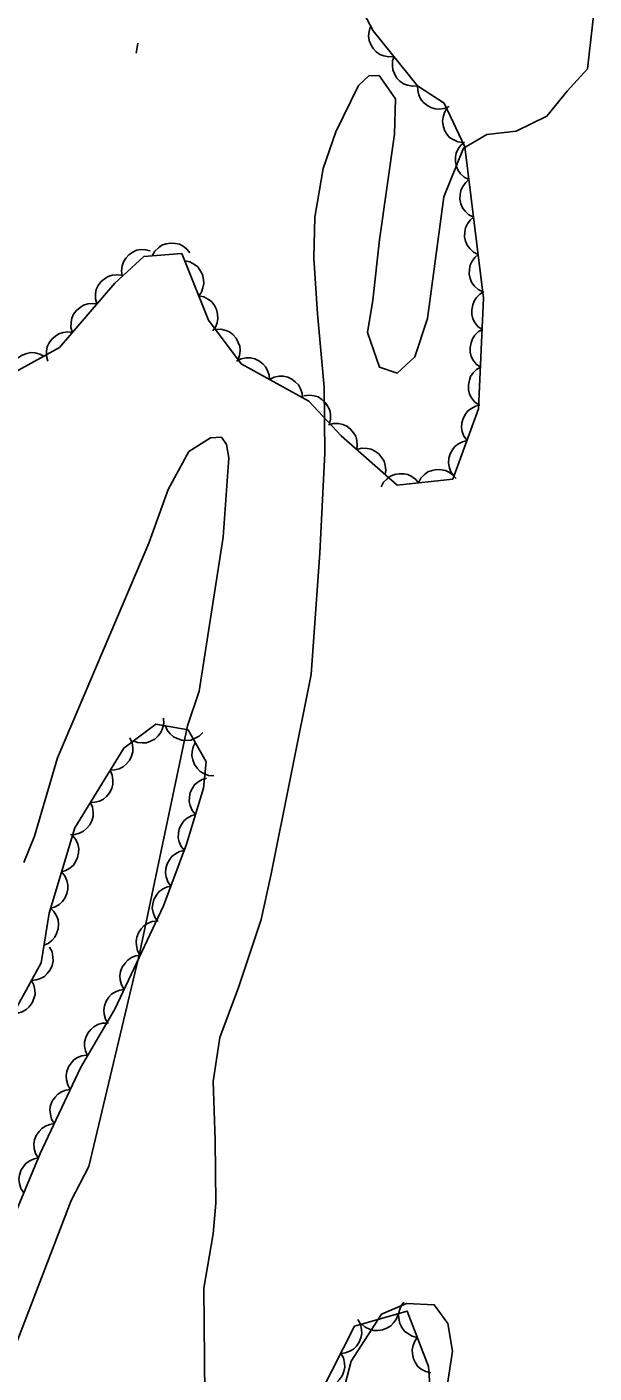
# Model space of a CAD drawing. Extents: x 282461 to 284471, y 5554090 to 5557646.
# Drawn here: x 283624.2 to 283669.2, y 5555319.8 to 5555426.5 of the extents above; entities that cross this region are included whole.
import ezdxf

# ---------------------------------------------------------------- set-up
doc = ezdxf.new("R2010")
doc.units = 0
for name, color, linetype in [('Niveau 1', 7, 'Continuous'), ('Niveau 2', 7, 'Continuous'), ('Niveau 3', 7, 'Continuous'), ('Niveau 44', 7, 'Continuous')]:
    doc.layers.add(name, color=color, linetype=linetype)

msp = doc.modelspace()

# ---------------------------------------------------------------- linework, layer by layer
at = {"layer": 'Niveau 1'}
for points in [[(283669.21, 5555427.8), (283668.69, 5555423.15), (283667.08, 5555421.39), (283665.47, 5555419.4), (283663.04, 5555418.21), (283660.71, 5555417.95), (283658.86, 5555416.88), (283657.28, 5555413.03), (283655.99, 5555403.38), (283654.98, 5555400.35), (283653.6, 5555399.06), (283652.19, 5555399.51), (283651.23, 5555402.28), (283651.67, 5555404.84), (283652.19, 5555409.61), (283653.38, 5555417.98), (283653.46, 5555420.77), (283652.16, 5555422.62), (283651.35, 5555422.61), (283650.52, 5555421.85), (283648.72, 5555418.16), (283647.71, 5555415.25), (283647.05, 5555411.41), (283646.97, 5555408.16), (283647.26, 5555403.75), (283647.79, 5555397.95), (283647.85, 5555392.72), (283647.47, 5555384.82), (283646.77, 5555375.18), (283643.58, 5555359.24), (283642.8, 5555355.75), (283641, 5555350.38), (283639.53, 5555346.42), (283638.99, 5555342.93), (283639.16, 5555338.29), (283639.22, 5555333.3)], [(283639.22, 5555333.3), (283639.01, 5555330.86), (283638.25, 5555326.56), (283638.35, 5555318.08)], [(283647.72, 5555312.26), (283649.95, 5555320.76), (283652.35, 5555324.5), (283654.32, 5555325.34), (283656.53, 5555325.24), (283657.6, 5555323.75), (283657.97, 5555321.55), (283657.54, 5555318.64)]]:
    msp.add_lwpolyline(points, dxfattribs=at)
at = {"layer": 'Niveau 2'}
msp.add_lwpolyline([(283621.4, 5555317.04), (283627.73, 5555333.5), (283629.15, 5555336.19), (283633.18, 5555353.18), (283636.96, 5555371.1), (283637.89, 5555373.86), (283639.78, 5555386.05), (283640.25, 5555392.34), (283640.06, 5555393.39), (283639.65, 5555393.97), (283638.78, 5555393.92), (283637.08, 5555392.83), (283635.43, 5555389.82), (283633.89, 5555385.59), (283626.64, 5555368.58), (283624.83, 5555362.37), (283623.98, 5555360.27)], dxfattribs=at)
at = {"layer": 'Niveau 3'}
msp.add_line((283632.9, 5555424.39), (283633.02, 5555425.18), dxfattribs=at)
at = {"layer": 'Niveau 44'}
for points in [[(283655.21, 5555421.81), (283651.69, 5555426.18), (283647.92, 5555433.32), (283642.09, 5555436.97), (283636.05, 5555437.4), (283631.39, 5555439.22), (283627.67, 5555441.04), (283624.19, 5555439.86)], [(283653.34, 5555424.14), (283652.92, 5555424.1), (283652.53, 5555424.19), (283652.22, 5555424.3), (283651.93, 5555424.51), (283651.68, 5555424.77), (283651.49, 5555425.1), (283651.36, 5555425.4), (283651.33, 5555425.75), (283651.36, 5555426.12), (283651.46, 5555426.46)], [(283655.21, 5555421.81), (283654.8, 5555421.78), (283654.4, 5555421.86), (283654.09, 5555421.97), (283653.81, 5555422.18), (283653.55, 5555422.44), (283653.37, 5555422.78), (283653.24, 5555423.08), (283653.21, 5555423.43), (283653.23, 5555423.79), (283653.34, 5555424.14)], [(283621.28, 5555398.05), (283626.82, 5555401.09), (283631.19, 5555406.19), (283633.49, 5555408.29), (283636.51, 5555408.54), (283638.64, 5555403.24), (283641.22, 5555399.79), (283646.58, 5555396.82), (283649.16, 5555394.07), (283653.6, 5555390.17), (283658, 5555390.66), (283660.05, 5555396.21), (283660.44, 5555404.99), (283658.96, 5555416.99), (283657.31, 5555420.44), (283655.21, 5555421.81)], [(283657.71, 5555420.18), (283657.33, 5555420.02), (283656.93, 5555419.97), (283656.6, 5555419.98), (283656.26, 5555420.09), (283655.94, 5555420.27), (283655.66, 5555420.53), (283655.45, 5555420.77), (283655.31, 5555421.09), (283655.22, 5555421.45), (283655.21, 5555421.81)], [(283658.81, 5555417.31), (283658.39, 5555417.37), (283658.03, 5555417.55), (283657.75, 5555417.73), (283657.53, 5555417.99), (283657.34, 5555418.31), (283657.23, 5555418.68), (283657.18, 5555419), (283657.23, 5555419.34), (283657.34, 5555419.7), (283657.52, 5555420.01)], [(283659.28, 5555414.38), (283658.91, 5555414.57), (283658.62, 5555414.85), (283658.42, 5555415.11), (283658.29, 5555415.43), (283658.21, 5555415.79), (283658.23, 5555416.17), (283658.27, 5555416.49), (283658.43, 5555416.81), (283658.65, 5555417.11), (283658.92, 5555417.34)], [(283659.65, 5555411.41), (283659.28, 5555411.6), (283658.99, 5555411.88), (283658.78, 5555412.14), (283658.65, 5555412.47), (283658.57, 5555412.83), (283658.59, 5555413.21), (283658.64, 5555413.53), (283658.8, 5555413.84), (283659.01, 5555414.14), (283659.28, 5555414.38)], [(283660.01, 5555408.45), (283659.64, 5555408.64), (283659.35, 5555408.92), (283659.15, 5555409.18), (283659.02, 5555409.5), (283658.94, 5555409.86), (283658.96, 5555410.24), (283659.01, 5555410.56), (283659.16, 5555410.88), (283659.38, 5555411.18), (283659.65, 5555411.41)], [(283631.79, 5555406.74), (283631.73, 5555407.15), (283631.79, 5555407.55), (283631.88, 5555407.86), (283632.07, 5555408.16), (283632.32, 5555408.43), (283632.64, 5555408.64), (283632.93, 5555408.78), (283633.28, 5555408.84), (283633.64, 5555408.83), (283633.99, 5555408.75)], [(283634.17, 5555408.35), (283634.37, 5555408.71), (283634.67, 5555408.99), (283634.93, 5555409.18), (283635.26, 5555409.3), (283635.62, 5555409.36), (283636, 5555409.33), (283636.32, 5555409.27), (283636.63, 5555409.1), (283636.92, 5555408.87), (283637.15, 5555408.59)], [(283660.38, 5555405.48), (283660.01, 5555405.67), (283659.72, 5555405.95), (283659.51, 5555406.21), (283659.38, 5555406.54), (283659.31, 5555406.9), (283659.32, 5555407.28), (283659.37, 5555407.6), (283659.53, 5555407.91), (283659.74, 5555408.21), (283660.01, 5555408.45)], [(283636.75, 5555407.95), (283637.16, 5555407.86), (283637.51, 5555407.66), (283637.77, 5555407.47), (283637.98, 5555407.18), (283638.15, 5555406.86), (283638.23, 5555406.48), (283638.26, 5555406.16), (283638.19, 5555405.82), (283638.06, 5555405.47), (283637.86, 5555405.17)], [(283629.77, 5555404.54), (283629.66, 5555404.94), (283629.67, 5555405.34), (283629.73, 5555405.67), (283629.88, 5555405.98), (283630.09, 5555406.28), (283630.39, 5555406.52), (283630.66, 5555406.71), (283630.99, 5555406.8), (283631.36, 5555406.84), (283631.72, 5555406.8)], [(283637.86, 5555405.17), (283638.27, 5555405.09), (283638.62, 5555404.89), (283638.89, 5555404.69), (283639.1, 5555404.41), (283639.26, 5555404.08), (283639.34, 5555403.71), (283639.38, 5555403.39), (283639.31, 5555403.04), (283639.18, 5555402.7), (283638.98, 5555402.4)], [(283660.33, 5555402.5), (283660, 5555402.75), (283659.75, 5555403.07), (283659.6, 5555403.36), (283659.52, 5555403.7), (283659.51, 5555404.07), (283659.59, 5555404.45), (283659.69, 5555404.75), (283659.89, 5555405.04), (283660.16, 5555405.3), (283660.46, 5555405.49)], [(283627.83, 5555402.27), (283627.72, 5555402.67), (283627.73, 5555403.07), (283627.78, 5555403.4), (283627.93, 5555403.71), (283628.15, 5555404.01), (283628.44, 5555404.26), (283628.71, 5555404.44), (283629.05, 5555404.53), (283629.42, 5555404.58), (283629.77, 5555404.54)], [(283625.88, 5555400), (283625.77, 5555400.4), (283625.79, 5555400.8), (283625.84, 5555401.13), (283625.99, 5555401.44), (283626.2, 5555401.74), (283626.5, 5555401.99), (283626.77, 5555402.17), (283627.1, 5555402.26), (283627.47, 5555402.31), (283627.83, 5555402.27)], [(283639.18, 5555402.52), (283639.6, 5555402.54), (283639.99, 5555402.44), (283640.29, 5555402.31), (283640.57, 5555402.1), (283640.81, 5555401.82), (283640.99, 5555401.48), (283641.11, 5555401.18), (283641.13, 5555400.83), (283641.09, 5555400.46), (283640.97, 5555400.12)], [(283660.2, 5555399.52), (283659.86, 5555399.76), (283659.62, 5555400.09), (283659.46, 5555400.38), (283659.39, 5555400.72), (283659.37, 5555401.09), (283659.45, 5555401.46), (283659.56, 5555401.77), (283659.76, 5555402.05), (283660.02, 5555402.31), (283660.33, 5555402.5)], [(283622.94, 5555398.96), (283622.98, 5555399.37), (283623.13, 5555399.75), (283623.3, 5555400.03), (283623.55, 5555400.28), (283623.85, 5555400.48), (283624.22, 5555400.61), (283624.53, 5555400.68), (283624.88, 5555400.65), (283625.24, 5555400.56), (283625.56, 5555400.4)], [(283640.86, 5555399.99), (283641.23, 5555400.18), (283641.62, 5555400.25), (283641.95, 5555400.26), (283642.29, 5555400.18), (283642.63, 5555400.03), (283642.93, 5555399.79), (283643.16, 5555399.56), (283643.32, 5555399.25), (283643.44, 5555398.9), (283643.47, 5555398.54)], [(283643.47, 5555398.54), (283643.84, 5555398.73), (283644.24, 5555398.8), (283644.57, 5555398.82), (283644.91, 5555398.73), (283645.24, 5555398.58), (283645.54, 5555398.34), (283645.77, 5555398.11), (283645.93, 5555397.8), (283646.05, 5555397.45), (283646.08, 5555397.1)], [(283660.06, 5555396.53), (283659.73, 5555396.78), (283659.49, 5555397.1), (283659.33, 5555397.39), (283659.26, 5555397.73), (283659.24, 5555398.1), (283659.32, 5555398.48), (283659.42, 5555398.78), (283659.63, 5555399.07), (283659.89, 5555399.33), (283660.2, 5555399.52)], [(283646.19, 5555397.24), (283646.6, 5555397.3), (283647, 5555397.25), (283647.32, 5555397.16), (283647.62, 5555396.97), (283647.89, 5555396.73), (283648.1, 5555396.41), (283648.25, 5555396.12), (283648.31, 5555395.78), (283648.31, 5555395.41), (283648.23, 5555395.06)], [(283659.13, 5555393.71), (283658.88, 5555394.05), (283658.75, 5555394.43), (283658.69, 5555394.75), (283658.72, 5555395.1), (283658.82, 5555395.46), (283659.01, 5555395.79), (283659.2, 5555396.05), (283659.48, 5555396.26), (283659.81, 5555396.43), (283660.16, 5555396.51)], [(283648.14, 5555394.96), (283648.55, 5555395.07), (283648.95, 5555395.05), (283649.28, 5555394.99), (283649.59, 5555394.84), (283649.89, 5555394.62), (283650.13, 5555394.32), (283650.3, 5555394.05), (283650.4, 5555393.71), (283650.43, 5555393.35), (283650.39, 5555392.99)], [(283658.09, 5555390.91), (283657.85, 5555391.24), (283657.72, 5555391.63), (283657.65, 5555391.95), (283657.69, 5555392.3), (283657.79, 5555392.65), (283657.98, 5555392.98), (283658.17, 5555393.25), (283658.45, 5555393.46), (283658.78, 5555393.62), (283659.13, 5555393.71)], [(283650.39, 5555392.99), (283650.79, 5555393.1), (283651.2, 5555393.08), (283651.52, 5555393.02), (283651.83, 5555392.87), (283652.13, 5555392.65), (283652.37, 5555392.35), (283652.55, 5555392.08), (283652.64, 5555391.74), (283652.68, 5555391.37), (283652.63, 5555391.02)], [(283655.29, 5555390.36), (283655.48, 5555390.73), (283655.77, 5555391.01), (283656.03, 5555391.22), (283656.36, 5555391.34), (283656.72, 5555391.41), (283657.1, 5555391.39), (283657.42, 5555391.34), (283657.73, 5555391.18), (283658.03, 5555390.96), (283658.26, 5555390.69)], [(283652.32, 5555390.03), (283652.51, 5555390.4), (283652.8, 5555390.68), (283653.06, 5555390.89), (283653.39, 5555391.01), (283653.75, 5555391.08), (283654.13, 5555391.06), (283654.45, 5555391.01), (283654.76, 5555390.85), (283655.06, 5555390.63), (283655.29, 5555390.36)], [(283620.47, 5555325.7), (283625.29, 5555337.23), (283628.47, 5555344), (283631.21, 5555348.67), (283635.07, 5555356.84), (283636.88, 5555361.73), (283638.22, 5555366.16), (283638.43, 5555368.25), (283637.01, 5555370.79), (283634.44, 5555371.23), (283631.9, 5555369.34), (283628.02, 5555363.03), (283626, 5555356.27), (283625.35, 5555352.32), (283623.3, 5555348.58)], [(283635.07, 5555371.7), (283635.09, 5555371.28), (283634.99, 5555370.89), (283634.86, 5555370.58), (283634.64, 5555370.31), (283634.37, 5555370.06), (283634.03, 5555369.89), (283633.72, 5555369.77), (283633.37, 5555369.75), (283633, 5555369.79), (283632.66, 5555369.91)], [(283638.17, 5555370.59), (283637.88, 5555370.29), (283637.53, 5555370.09), (283637.22, 5555369.97), (283636.87, 5555369.94), (283636.5, 5555369.97), (283636.14, 5555370.1), (283635.84, 5555370.23), (283635.59, 5555370.48), (283635.36, 5555370.77), (283635.21, 5555371.1)], [(283632.4, 5555370.15), (283632.57, 5555369.77), (283632.62, 5555369.37), (283632.62, 5555369.04), (283632.52, 5555368.7), (283632.35, 5555368.37), (283632.1, 5555368.08), (283631.86, 5555367.86), (283631.54, 5555367.71), (283631.19, 5555367.61), (283630.83, 5555367.59)], [(283639.05, 5555367.14), (283638.63, 5555367.18), (283638.25, 5555367.33), (283637.97, 5555367.49), (283637.72, 5555367.75), (283637.51, 5555368.05), (283637.39, 5555368.41), (283637.31, 5555368.73), (283637.34, 5555369.08), (283637.42, 5555369.44), (283637.58, 5555369.76)], [(283630.83, 5555367.59), (283631, 5555367.21), (283631.05, 5555366.81), (283631.05, 5555366.48), (283630.95, 5555366.14), (283630.78, 5555365.81), (283630.53, 5555365.52), (283630.29, 5555365.3), (283629.97, 5555365.15), (283629.61, 5555365.05), (283629.26, 5555365.04)], [(283637.59, 5555364.09), (283637.33, 5555364.41), (283637.18, 5555364.79), (283637.09, 5555365.11), (283637.11, 5555365.46), (283637.18, 5555365.82), (283637.35, 5555366.16), (283637.53, 5555366.44), (283637.8, 5555366.66), (283638.12, 5555366.85), (283638.46, 5555366.96)], [(283629.26, 5555365.04), (283629.43, 5555364.66), (283629.48, 5555364.25), (283629.48, 5555363.92), (283629.38, 5555363.59), (283629.21, 5555363.26), (283628.96, 5555362.97), (283628.72, 5555362.75), (283628.4, 5555362.6), (283628.04, 5555362.5), (283627.68, 5555362.48)], [(283636.72, 5555361.22), (283636.46, 5555361.54), (283636.31, 5555361.92), (283636.22, 5555362.24), (283636.24, 5555362.59), (283636.31, 5555362.95), (283636.48, 5555363.29), (283636.66, 5555363.57), (283636.93, 5555363.79), (283637.25, 5555363.98), (283637.59, 5555364.09)], [(283627.84, 5555362.41), (283628.1, 5555362.09), (283628.26, 5555361.72), (283628.34, 5555361.4), (283628.33, 5555361.04), (283628.25, 5555360.68), (283628.08, 5555360.34), (283627.91, 5555360.06), (283627.64, 5555359.84), (283627.32, 5555359.65), (283626.98, 5555359.54)], [(283635.65, 5555358.41), (283635.41, 5555358.75), (283635.28, 5555359.14), (283635.21, 5555359.46), (283635.25, 5555359.81), (283635.35, 5555360.17), (283635.54, 5555360.5), (283635.73, 5555360.76), (283636.01, 5555360.97), (283636.34, 5555361.14), (283636.69, 5555361.23)], [(283626.98, 5555359.54), (283627.24, 5555359.22), (283627.4, 5555358.84), (283627.48, 5555358.52), (283627.47, 5555358.17), (283627.39, 5555357.81), (283627.23, 5555357.46), (283627.05, 5555357.19), (283626.78, 5555356.96), (283626.46, 5555356.77), (283626.12, 5555356.67)], [(283634.61, 5555355.6), (283634.37, 5555355.94), (283634.24, 5555356.32), (283634.17, 5555356.65), (283634.21, 5555357), (283634.3, 5555357.35), (283634.5, 5555357.69), (283634.69, 5555357.95), (283634.97, 5555358.16), (283635.3, 5555358.33), (283635.65, 5555358.41)], [(283626.07, 5555356.68), (283626.37, 5555356.39), (283626.57, 5555356.04), (283626.7, 5555355.73), (283626.73, 5555355.38), (283626.7, 5555355.01), (283626.58, 5555354.65), (283626.44, 5555354.35), (283626.2, 5555354.1), (283625.91, 5555353.87), (283625.58, 5555353.72)], [(283633.22, 5555352.93), (283633.01, 5555353.29), (283632.91, 5555353.69), (283632.88, 5555354.01), (283632.94, 5555354.36), (283633.07, 5555354.71), (283633.29, 5555355.02), (283633.5, 5555355.27), (283633.8, 5555355.45), (283634.15, 5555355.59), (283634.5, 5555355.64)], [(283626.03, 5555353.56), (283626.22, 5555353.19), (283626.29, 5555352.79), (283626.31, 5555352.46), (283626.23, 5555352.12), (283626.08, 5555351.78), (283625.84, 5555351.48), (283625.61, 5555351.25), (283625.3, 5555351.08), (283624.95, 5555350.97), (283624.59, 5555350.93)], [(283631.94, 5555350.22), (283631.73, 5555350.58), (283631.63, 5555350.97), (283631.6, 5555351.3), (283631.66, 5555351.65), (283631.79, 5555351.99), (283632.01, 5555352.31), (283632.22, 5555352.55), (283632.52, 5555352.74), (283632.87, 5555352.88), (283633.22, 5555352.93)], [(283624.59, 5555350.93), (283624.78, 5555350.56), (283624.85, 5555350.16), (283624.87, 5555349.83), (283624.78, 5555349.49), (283624.63, 5555349.15), (283624.4, 5555348.85), (283624.17, 5555348.62), (283623.86, 5555348.45), (283623.51, 5555348.33), (283623.15, 5555348.3)], [(283630.66, 5555347.51), (283630.45, 5555347.87), (283630.35, 5555348.26), (283630.32, 5555348.59), (283630.38, 5555348.93), (283630.51, 5555349.28), (283630.73, 5555349.6), (283630.94, 5555349.84), (283631.24, 5555350.02), (283631.59, 5555350.16), (283631.94, 5555350.22)], [(283629.04, 5555344.97), (283628.86, 5555345.35), (283628.8, 5555345.75), (283628.79, 5555346.08), (283628.89, 5555346.42), (283629.05, 5555346.75), (283629.29, 5555347.05), (283629.53, 5555347.27), (283629.84, 5555347.43), (283630.2, 5555347.54), (283630.56, 5555347.56)], [(283627.67, 5555342.3), (283627.46, 5555342.66), (283627.36, 5555343.06), (283627.33, 5555343.39), (283627.39, 5555343.73), (283627.52, 5555344.08), (283627.74, 5555344.39), (283627.95, 5555344.64), (283628.25, 5555344.83), (283628.59, 5555344.96), (283628.95, 5555345.02)], [(283626.4, 5555339.59), (283626.18, 5555339.95), (283626.09, 5555340.34), (283626.05, 5555340.67), (283626.11, 5555341.02), (283626.24, 5555341.36), (283626.46, 5555341.68), (283626.67, 5555341.93), (283626.97, 5555342.11), (283627.32, 5555342.25), (283627.67, 5555342.3)], [(283625.12, 5555336.87), (283624.91, 5555337.23), (283624.81, 5555337.63), (283624.78, 5555337.96), (283624.84, 5555338.3), (283624.97, 5555338.65), (283625.19, 5555338.96), (283625.4, 5555339.21), (283625.7, 5555339.39), (283626.04, 5555339.53), (283626.4, 5555339.59)], [(283623.98, 5555334.1), (283623.75, 5555334.45), (283623.64, 5555334.84), (283623.59, 5555335.17), (283623.64, 5555335.51), (283623.75, 5555335.87), (283623.95, 5555336.19), (283624.16, 5555336.45), (283624.45, 5555336.64), (283624.79, 5555336.8), (283625.14, 5555336.87)], [(283655.19, 5555322.65), (283654.78, 5555322.74), (283654.43, 5555322.95), (283654.17, 5555323.15), (283653.97, 5555323.43), (283653.8, 5555323.76), (283653.73, 5555324.14), (283653.7, 5555324.47), (283653.77, 5555324.81), (283653.91, 5555325.15), (283654.12, 5555325.45)], [(283656.62, 5555312.7), (283656.07, 5555320.35), (283654.39, 5555324.74), (283650.22, 5555323.54), (283647.49, 5555318.17)], [(283650.48, 5555324.06), (283650.69, 5555323.69), (283650.77, 5555323.29), (283650.8, 5555322.97), (283650.72, 5555322.62), (283650.58, 5555322.28), (283650.36, 5555321.97), (283650.13, 5555321.73), (283649.83, 5555321.56), (283649.48, 5555321.43), (283649.12, 5555321.38)], [(283653.66, 5555324.53), (283653.53, 5555324.13), (283653.3, 5555323.8), (283653.08, 5555323.56), (283652.77, 5555323.38), (283652.43, 5555323.24), (283652.05, 5555323.2), (283651.72, 5555323.2), (283651.39, 5555323.3), (283651.05, 5555323.47), (283650.78, 5555323.7)], [(283656.26, 5555319.84), (283655.86, 5555319.94), (283655.5, 5555320.14), (283655.24, 5555320.35), (283655.04, 5555320.63), (283654.88, 5555320.96), (283654.8, 5555321.34), (283654.77, 5555321.66), (283654.85, 5555322.01), (283654.99, 5555322.35), (283655.19, 5555322.65)], [(283649.12, 5555321.38), (283649.33, 5555321.02), (283649.41, 5555320.62), (283649.44, 5555320.29), (283649.36, 5555319.95), (283649.22, 5555319.6), (283649, 5555319.3), (283648.78, 5555319.06), (283648.47, 5555318.88), (283648.12, 5555318.75), (283647.76, 5555318.71)]]:
    msp.add_lwpolyline(points, dxfattribs=at)

doc.saveas('drawing.dxf')
